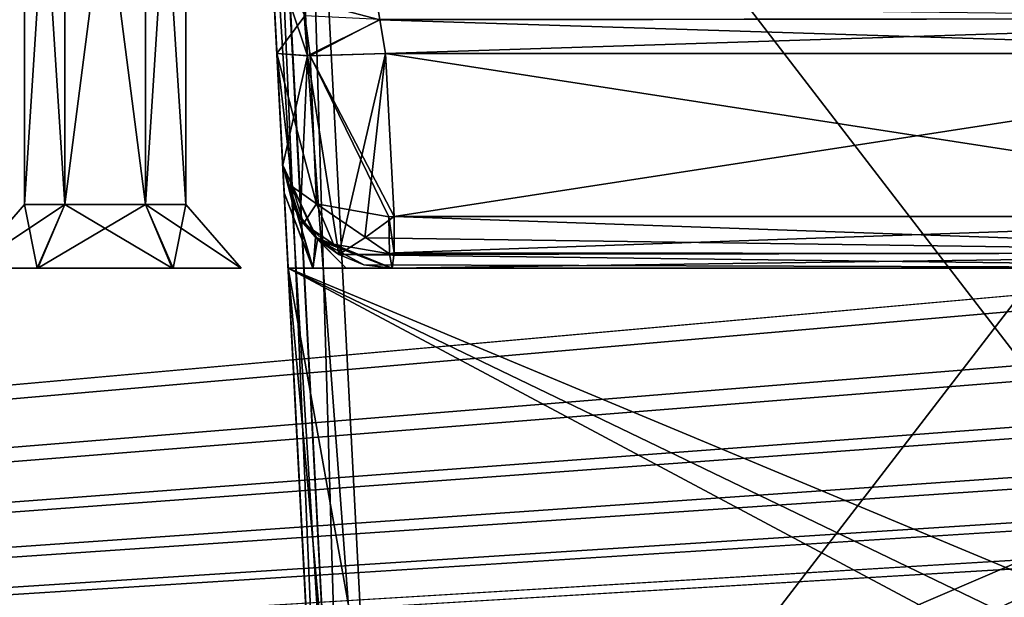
# Model space of a CAD drawing. Header units: inches. Extents: x -9.1 to 9.1, y -1.6 to 4.3.
# Tile 274 of 656: x -4.047 to -3.505, y -1.286 to -0.968. Entities that reach past the tile are written whole.
import ezdxf

# ---------------------------------------------------------------- set-up
doc = ezdxf.new("R2010")
doc.units = ezdxf.units.IN
doc.header["$LTSCALE"] = 81.481481
doc.header["$MEASUREMENT"] = 0
for name, color, linetype in [('124', 7, 'CONTINUOUS'), ('13293', 7, 'CONTINUOUS'), ('13294', 7, 'CONTINUOUS'), ('13295', 7, 'CONTINUOUS'), ('13296', 7, 'CONTINUOUS'), ('13297', 7, 'CONTINUOUS'), ('13398', 7, 'CONTINUOUS'), ('13399', 7, 'CONTINUOUS'), ('13400', 7, 'CONTINUOUS'), ('13401', 7, 'CONTINUOUS'), ('13402', 7, 'CONTINUOUS'), ('169', 7, 'CONTINUOUS'), ('175', 7, 'CONTINUOUS'), ('2636', 7, 'CONTINUOUS'), ('2637', 7, 'CONTINUOUS'), ('2638', 7, 'CONTINUOUS'), ('2639', 7, 'CONTINUOUS'), ('2640', 7, 'CONTINUOUS'), ('2659', 7, 'CONTINUOUS'), ('395', 7, 'CONTINUOUS'), ('400', 7, 'CONTINUOUS'), ('411', 7, 'CONTINUOUS'), ('412', 7, 'CONTINUOUS'), ('415', 7, 'CONTINUOUS'), ('416', 7, 'CONTINUOUS'), ('417', 7, 'CONTINUOUS'), ('418', 7, 'CONTINUOUS'), ('419', 7, 'CONTINUOUS'), ('420', 7, 'CONTINUOUS'), ('421', 7, 'CONTINUOUS'), ('5442', 7, 'CONTINUOUS'), ('5547', 7, 'CONTINUOUS'), ('5548', 7, 'CONTINUOUS'), ('5619', 7, 'CONTINUOUS'), ('5913', 7, 'CONTINUOUS'), ('5916', 7, 'CONTINUOUS'), ('78', 7, 'CONTINUOUS'), ('91', 7, 'CONTINUOUS')]:
    doc.layers.add(name, color=color, linetype=linetype)

msp = doc.modelspace()

# ---------------------------------------------------------------- linework, layer by layer
at = {"layer": '124', "linetype": 'Continuous'}
for points in [[(-3.89919, -1.105, 4.05518), (-3.88202, -1.43262, 4.05518), (-3.86647, -1.46623, 4.05518), (-3.89919, -1.105, 4.05518)], [(-3.12031, -1.105, 4.05518), (-3.89919, -1.105, 4.05518), (-3.13698, -1.42314, 4.05518), (-3.12031, -1.105, 4.05518)], [(-3.13698, -1.42314, 4.05518), (-3.89919, -1.105, 4.05518), (-3.1556, -1.46352, 4.05518), (-3.13698, -1.42314, 4.05518)], [(-3.1556, -1.46352, 4.05518), (-3.89919, -1.105, 4.05518), (-3.1969, -1.48, 4.05518), (-3.1556, -1.46352, 4.05518)], [(-3.1969, -1.48, 4.05518), (-3.89919, -1.105, 4.05518), (-3.83209, -1.48, 4.05518), (-3.1969, -1.48, 4.05518)], [(-3.83209, -1.48, 4.05518), (-3.89919, -1.105, 4.05518), (-3.86647, -1.46623, 4.05518), (-3.83209, -1.48, 4.05518)]]:
    msp.add_3dface(points, dxfattribs=at)
at = {"layer": '13293', "linetype": 'Continuous'}
for points in [[(-4.0445, -1.06991, -1.799), (-4.075, -1.105, -1.799), (-4.03752, -1.105, -1.7341), (-4.0445, -1.06991, -1.799)], [(-4.02225, -1.06991, -1.76046), (-4.0445, -1.06991, -1.799), (-4.03752, -1.105, -1.7341), (-4.02225, -1.06991, -1.76046)], [(-3.96299, -1.105, -1.7338), (-4.02225, -1.06991, -1.76046), (-4.03752, -1.105, -1.7341), (-3.96299, -1.105, -1.7338)], [(-3.97775, -1.06991, -1.76046), (-4.02225, -1.06991, -1.76046), (-3.96299, -1.105, -1.7338), (-3.97775, -1.06991, -1.76046)], [(-3.9555, -1.06991, -1.799), (-3.97775, -1.06991, -1.76046), (-3.925, -1.105, -1.799), (-3.9555, -1.06991, -1.799)], [(-3.925, -1.105, -1.799), (-3.97775, -1.06991, -1.76046), (-3.96299, -1.105, -1.7338), (-3.925, -1.105, -1.799)]]:
    msp.add_3dface(points, dxfattribs=at)
at = {"layer": '13294', "linetype": 'Continuous'}
for points in [[(-4.075, -1.105, -1.799), (-3.925, -1.105, -1.799), (-3.96299, -1.105, -1.7338), (-4.075, -1.105, -1.799)], [(-3.925, -1.105, -1.799), (-4.075, -1.105, -1.799), (-4.03701, -1.105, -1.8642), (-3.925, -1.105, -1.799)], [(-4.075, -1.105, -1.799), (-3.96299, -1.105, -1.7338), (-4.03752, -1.105, -1.7341), (-4.075, -1.105, -1.799)], [(-3.96248, -1.105, -1.8639), (-3.925, -1.105, -1.799), (-4.03701, -1.105, -1.8642), (-3.96248, -1.105, -1.8639)]]:
    msp.add_3dface(points, dxfattribs=at)
at = {"layer": '13295', "linetype": 'Continuous'}
for points in [[(-4.075, -1.105, -1.799), (-4.0445, -1.06991, -1.799), (-4.02225, -1.06991, -1.83754), (-4.075, -1.105, -1.799)], [(-4.03701, -1.105, -1.8642), (-4.075, -1.105, -1.799), (-4.02225, -1.06991, -1.83754), (-4.03701, -1.105, -1.8642)], [(-3.96248, -1.105, -1.8639), (-4.03701, -1.105, -1.8642), (-3.97775, -1.06991, -1.83754), (-3.96248, -1.105, -1.8639)], [(-3.97775, -1.06991, -1.83754), (-4.03701, -1.105, -1.8642), (-4.02225, -1.06991, -1.83754), (-3.97775, -1.06991, -1.83754)], [(-3.9555, -1.06991, -1.799), (-3.96248, -1.105, -1.8639), (-3.97775, -1.06991, -1.83754), (-3.9555, -1.06991, -1.799)], [(-3.9555, -1.06991, -1.799), (-3.925, -1.105, -1.799), (-3.96248, -1.105, -1.8639), (-3.9555, -1.06991, -1.799)]]:
    msp.add_3dface(points, dxfattribs=at)
at = {"layer": '13296', "linetype": 'Continuous'}
for points in [[(-4.02225, -1.06991, -1.83754), (-4.0445, -1.06991, -1.799), (-4.02225, -0.725, -1.83754), (-4.02225, -1.06991, -1.83754)], [(-4.02225, -0.725, -1.83754), (-4.0445, -1.06991, -1.799), (-4.0445, -0.725, -1.799), (-4.02225, -0.725, -1.83754)], [(-3.97775, -1.06991, -1.83754), (-4.02225, -1.06991, -1.83754), (-3.97775, -0.725, -1.83754), (-3.97775, -1.06991, -1.83754)], [(-3.97775, -0.725, -1.83754), (-4.02225, -1.06991, -1.83754), (-4.02225, -0.725, -1.83754), (-3.97775, -0.725, -1.83754)], [(-3.9555, -1.06991, -1.799), (-3.97775, -1.06991, -1.83754), (-3.9555, -0.725, -1.799), (-3.9555, -1.06991, -1.799)], [(-3.9555, -0.725, -1.799), (-3.97775, -1.06991, -1.83754), (-3.97775, -0.725, -1.83754), (-3.9555, -0.725, -1.799)]]:
    msp.add_3dface(points, dxfattribs=at)
at = {"layer": '13297', "linetype": 'Continuous'}
for points in [[(-4.0445, -1.06991, -1.799), (-4.02225, -1.06991, -1.76046), (-4.0445, -0.725, -1.799), (-4.0445, -1.06991, -1.799)], [(-4.0445, -0.725, -1.799), (-4.02225, -1.06991, -1.76046), (-4.02225, -0.725, -1.76046), (-4.0445, -0.725, -1.799)], [(-4.02225, -1.06991, -1.76046), (-3.97775, -1.06991, -1.76046), (-4.02225, -0.725, -1.76046), (-4.02225, -1.06991, -1.76046)], [(-4.02225, -0.725, -1.76046), (-3.97775, -1.06991, -1.76046), (-3.97775, -0.725, -1.76046), (-4.02225, -0.725, -1.76046)], [(-3.97775, -1.06991, -1.76046), (-3.9555, -1.06991, -1.799), (-3.97775, -0.725, -1.76046), (-3.97775, -1.06991, -1.76046)], [(-3.9555, -1.06991, -1.799), (-3.9555, -0.725, -1.799), (-3.97775, -0.725, -1.76046), (-3.9555, -1.06991, -1.799)]]:
    msp.add_3dface(points, dxfattribs=at)
at = {"layer": '13398', "linetype": 'Continuous'}
for points in [[(-4.0445, -1.06991, 1.799), (-4.075, -1.105, 1.799), (-4.03752, -1.105, 1.8639), (-4.0445, -1.06991, 1.799)], [(-4.02225, -1.06991, 1.83754), (-4.0445, -1.06991, 1.799), (-4.03752, -1.105, 1.8639), (-4.02225, -1.06991, 1.83754)], [(-3.96299, -1.105, 1.8642), (-4.02225, -1.06991, 1.83754), (-4.03752, -1.105, 1.8639), (-3.96299, -1.105, 1.8642)], [(-3.97775, -1.06991, 1.83754), (-4.02225, -1.06991, 1.83754), (-3.96299, -1.105, 1.8642), (-3.97775, -1.06991, 1.83754)], [(-3.9555, -1.06991, 1.799), (-3.97775, -1.06991, 1.83754), (-3.925, -1.105, 1.799), (-3.9555, -1.06991, 1.799)], [(-3.925, -1.105, 1.799), (-3.97775, -1.06991, 1.83754), (-3.96299, -1.105, 1.8642), (-3.925, -1.105, 1.799)]]:
    msp.add_3dface(points, dxfattribs=at)
at = {"layer": '13399', "linetype": 'Continuous'}
for points in [[(-4.075, -1.105, 1.799), (-3.925, -1.105, 1.799), (-3.96299, -1.105, 1.8642), (-4.075, -1.105, 1.799)], [(-3.925, -1.105, 1.799), (-4.075, -1.105, 1.799), (-4.03701, -1.105, 1.7338), (-3.925, -1.105, 1.799)], [(-4.075, -1.105, 1.799), (-3.96299, -1.105, 1.8642), (-4.03752, -1.105, 1.8639), (-4.075, -1.105, 1.799)], [(-3.96248, -1.105, 1.7341), (-3.925, -1.105, 1.799), (-4.03701, -1.105, 1.7338), (-3.96248, -1.105, 1.7341)]]:
    msp.add_3dface(points, dxfattribs=at)
at = {"layer": '13400', "linetype": 'Continuous'}
for points in [[(-4.075, -1.105, 1.799), (-4.0445, -1.06991, 1.799), (-4.02225, -1.06991, 1.76046), (-4.075, -1.105, 1.799)], [(-4.03701, -1.105, 1.7338), (-4.075, -1.105, 1.799), (-4.02225, -1.06991, 1.76046), (-4.03701, -1.105, 1.7338)], [(-3.96248, -1.105, 1.7341), (-4.03701, -1.105, 1.7338), (-3.97775, -1.06991, 1.76046), (-3.96248, -1.105, 1.7341)], [(-3.97775, -1.06991, 1.76046), (-4.03701, -1.105, 1.7338), (-4.02225, -1.06991, 1.76046), (-3.97775, -1.06991, 1.76046)], [(-3.9555, -1.06991, 1.799), (-3.96248, -1.105, 1.7341), (-3.97775, -1.06991, 1.76046), (-3.9555, -1.06991, 1.799)], [(-3.9555, -1.06991, 1.799), (-3.925, -1.105, 1.799), (-3.96248, -1.105, 1.7341), (-3.9555, -1.06991, 1.799)]]:
    msp.add_3dface(points, dxfattribs=at)
at = {"layer": '13401', "linetype": 'Continuous'}
for points in [[(-4.02225, -1.06991, 1.76046), (-4.0445, -1.06991, 1.799), (-4.02225, -0.725, 1.76046), (-4.02225, -1.06991, 1.76046)], [(-4.02225, -0.725, 1.76046), (-4.0445, -1.06991, 1.799), (-4.0445, -0.725, 1.799), (-4.02225, -0.725, 1.76046)], [(-3.97775, -1.06991, 1.76046), (-4.02225, -1.06991, 1.76046), (-3.97775, -0.725, 1.76046), (-3.97775, -1.06991, 1.76046)], [(-3.97775, -0.725, 1.76046), (-4.02225, -1.06991, 1.76046), (-4.02225, -0.725, 1.76046), (-3.97775, -0.725, 1.76046)], [(-3.9555, -1.06991, 1.799), (-3.97775, -1.06991, 1.76046), (-3.9555, -0.725, 1.799), (-3.9555, -1.06991, 1.799)], [(-3.9555, -0.725, 1.799), (-3.97775, -1.06991, 1.76046), (-3.97775, -0.725, 1.76046), (-3.9555, -0.725, 1.799)]]:
    msp.add_3dface(points, dxfattribs=at)
at = {"layer": '13402', "linetype": 'Continuous'}
for points in [[(-4.0445, -1.06991, 1.799), (-4.02225, -1.06991, 1.83754), (-4.0445, -0.725, 1.799), (-4.0445, -1.06991, 1.799)], [(-4.0445, -0.725, 1.799), (-4.02225, -1.06991, 1.83754), (-4.02225, -0.725, 1.83754), (-4.0445, -0.725, 1.799)], [(-4.02225, -1.06991, 1.83754), (-3.97775, -1.06991, 1.83754), (-4.02225, -0.725, 1.83754), (-4.02225, -1.06991, 1.83754)], [(-4.02225, -0.725, 1.83754), (-3.97775, -1.06991, 1.83754), (-3.97775, -0.725, 1.83754), (-4.02225, -0.725, 1.83754)], [(-3.97775, -1.06991, 1.83754), (-3.9555, -1.06991, 1.799), (-3.97775, -0.725, 1.83754), (-3.97775, -1.06991, 1.83754)], [(-3.9555, -1.06991, 1.799), (-3.9555, -0.725, 1.799), (-3.97775, -0.725, 1.83754), (-3.9555, -1.06991, 1.799)]]:
    msp.add_3dface(points, dxfattribs=at)
at = {"layer": '169', "linetype": 'Continuous'}
for points in [[(-3.89919, -1.105, 3.7469), (-3.89919, -1.105, 4.05518), (-3.12031, -1.105, 4.05518), (-3.89919, -1.105, 3.7469)], [(-3.89919, -1.105, 3.7469), (-3.12031, -1.105, 4.05518), (-3.88543, -1.105, 3.6997), (-3.89919, -1.105, 3.7469)], [(-3.88543, -1.105, 3.6997), (-3.12031, -1.105, 4.05518), (-3.86716, -1.105, 3.67513), (-3.88543, -1.105, 3.6997)], [(-3.86716, -1.105, 3.67513), (-3.12031, -1.105, 4.05518), (-3.84226, -1.105, 3.65059), (-3.86716, -1.105, 3.67513)], [(-3.84226, -1.105, 3.65059), (-3.12031, -1.105, 4.05518), (-3.84181, -1.105, 3.50599), (-3.84226, -1.105, 3.65059)], [(-3.84181, -1.105, 3.50599), (-3.12031, -1.105, 4.05518), (-3.26648, -1.105, 3.65059), (-3.84181, -1.105, 3.50599)], [(-3.26502, -1.105, 3.50597), (-3.84181, -1.105, 3.50599), (-3.27037, -1.105, 3.57837), (-3.26502, -1.105, 3.50597)], [(-3.27037, -1.105, 3.57837), (-3.84181, -1.105, 3.50599), (-3.26648, -1.105, 3.65059), (-3.27037, -1.105, 3.57837)]]:
    msp.add_3dface(points, dxfattribs=at)
at = {"layer": '175', "linetype": 'Continuous'}
for points in [[(-3.89919, -1.105, -4.04245), (-3.89919, -1.105, -3.7469), (-3.88555, -1.105, -3.69992), (-3.89919, -1.105, -4.04245)], [(-3.12031, -1.105, -4.04245), (-3.89919, -1.105, -4.04245), (-3.12031, -1.105, -3.80209), (-3.12031, -1.105, -4.04245)], [(-3.12031, -1.105, -3.80209), (-3.89919, -1.105, -4.04245), (-3.12497, -1.105, -3.78104), (-3.12031, -1.105, -3.80209)], [(-3.13807, -1.105, -3.7639), (-3.89919, -1.105, -4.04245), (-3.16139, -1.105, -3.74099), (-3.13807, -1.105, -3.7639)], [(-3.89919, -1.105, -4.04245), (-3.13807, -1.105, -3.7639), (-3.12497, -1.105, -3.78104), (-3.89919, -1.105, -4.04245)], [(-3.89919, -1.105, -4.04245), (-3.18096, -1.105, -3.7148), (-3.16139, -1.105, -3.74099), (-3.89919, -1.105, -4.04245)], [(-3.18096, -1.105, -3.7148), (-3.89919, -1.105, -4.04245), (-3.21632, -1.105, -3.68066), (-3.18096, -1.105, -3.7148)], [(-3.21632, -1.105, -3.68066), (-3.89919, -1.105, -4.04245), (-3.2273, -1.105, -3.67366), (-3.21632, -1.105, -3.68066)], [(-3.2273, -1.105, -3.67366), (-3.89919, -1.105, -4.04245), (-3.26648, -1.105, -3.65059), (-3.2273, -1.105, -3.67366)], [(-3.26648, -1.105, -3.65059), (-3.89919, -1.105, -4.04245), (-3.27037, -1.105, -3.57837), (-3.26648, -1.105, -3.65059)], [(-3.27037, -1.105, -3.57837), (-3.89919, -1.105, -4.04245), (-3.84226, -1.105, -3.65059), (-3.27037, -1.105, -3.57837)], [(-3.84226, -1.105, -3.65059), (-3.89919, -1.105, -4.04245), (-3.8672, -1.105, -3.67518), (-3.84226, -1.105, -3.65059)], [(-3.8672, -1.105, -3.67518), (-3.89919, -1.105, -4.04245), (-3.88555, -1.105, -3.69992), (-3.8672, -1.105, -3.67518)], [(-3.2651, -1.105, -3.50597), (-3.27037, -1.105, -3.57837), (-3.84226, -1.105, -3.65059), (-3.2651, -1.105, -3.50597)], [(-3.84226, -1.105, -3.50597), (-3.2651, -1.105, -3.50597), (-3.84226, -1.105, -3.65059), (-3.84226, -1.105, -3.50597)]]:
    msp.add_3dface(points, dxfattribs=at)
at = {"layer": '2636', "linetype": 'Continuous'}
for points in [[(-3.89919, -1.105, -4.04245), (-3.9385, -0.355, -2.83706), (-3.90137, -1.06344, -3.70647), (-3.89919, -1.105, -4.04245)], [(-3.9385, -0.355, -2.83706), (-3.89919, -1.105, -4.04245), (-3.92366, -0.63817, -4.4453), (-3.9385, -0.355, -2.83706)], [(-3.90137, -1.06344, -3.70647), (-3.9385, -0.355, -2.83706), (-3.90217, -1.04814, -3.65059), (-3.90137, -1.06344, -3.70647)], [(-3.90217, -1.04814, -3.65059), (-3.9385, -0.355, -2.83706), (-3.90847, -0.92798, -3.5045), (-3.90217, -1.04814, -3.65059)], [(-3.92366, -0.63817, -4.4453), (-3.89919, -1.105, -4.04245), (-3.87464, -1.57343, -4.39629), (-3.92366, -0.63817, -4.4453)], [(-3.9054, -0.98664, -3.53121), (-3.90217, -1.04814, -3.65059), (-3.90847, -0.92798, -3.5045), (-3.9054, -0.98664, -3.53121)], [(-3.90217, -1.04814, -3.53444), (-3.90217, -1.04814, -3.65059), (-3.9054, -0.98664, -3.53121), (-3.90217, -1.04814, -3.53444)], [(-3.89919, -1.105, -3.7469), (-3.89919, -1.105, -4.04245), (-3.90137, -1.06344, -3.70647), (-3.89919, -1.105, -3.7469)], [(-3.87464, -1.57343, -4.39629), (-3.89919, -1.105, -4.04245), (-3.87805, -1.50843, -4.19638), (-3.87464, -1.57343, -4.39629)], [(-3.87805, -1.50843, -4.19638), (-3.89919, -1.105, -4.04245), (-3.88087, -1.45457, -4.17154), (-3.87805, -1.50843, -4.19638)], [(-3.88087, -1.45457, -4.17154), (-3.89919, -1.105, -4.04245), (-3.88202, -1.43262, -4.11649), (-3.88087, -1.45457, -4.17154)], [(-3.88202, -1.43262, -4.11649), (-3.89919, -1.105, -4.04245), (-3.88202, -1.43262, -4.04245), (-3.88202, -1.43262, -4.11649)]]:
    msp.add_3dface(points, dxfattribs=at)
at = {"layer": '2637', "linetype": 'Continuous'}
for points in [[(-3.90137, -1.06344, -3.70647), (-3.90217, -1.04814, -3.65059), (-3.88555, -1.105, -3.69992), (-3.90137, -1.06344, -3.70647)], [(-3.88555, -1.105, -3.69992), (-3.90217, -1.04814, -3.65059), (-3.88292, -1.08912, -3.65059), (-3.88555, -1.105, -3.69992)], [(-3.89919, -1.105, -3.7469), (-3.90137, -1.06344, -3.70647), (-3.88555, -1.105, -3.69992), (-3.89919, -1.105, -3.7469)], [(-3.8672, -1.105, -3.67518), (-3.88555, -1.105, -3.69992), (-3.88292, -1.08912, -3.65059), (-3.8672, -1.105, -3.67518)], [(-3.84226, -1.105, -3.65059), (-3.8672, -1.105, -3.67518), (-3.88292, -1.08912, -3.65059), (-3.84226, -1.105, -3.65059)]]:
    msp.add_3dface(points, dxfattribs=at)
at = {"layer": '2638', "linetype": 'Continuous'}
for points in [[(-3.90217, -1.04814, -3.65059), (-3.90217, -1.04814, -3.53444), (-3.89252, -1.07775, -3.50587), (-3.90217, -1.04814, -3.65059)], [(-3.90217, -1.04814, -3.65059), (-3.89252, -1.07775, -3.50587), (-3.88292, -1.08912, -3.65059), (-3.90217, -1.04814, -3.65059)], [(-3.89252, -1.07775, -3.50587), (-3.8713, -1.0975, -3.48613), (-3.88292, -1.08912, -3.65059), (-3.89252, -1.07775, -3.50587)], [(-3.84226, -1.105, -3.50597), (-3.84226, -1.105, -3.65059), (-3.88292, -1.08912, -3.65059), (-3.84226, -1.105, -3.50597)], [(-3.85743, -1.10305, -3.49532), (-3.84226, -1.105, -3.50597), (-3.88292, -1.08912, -3.65059), (-3.85743, -1.10305, -3.49532)], [(-3.8713, -1.0975, -3.48613), (-3.85743, -1.10305, -3.49532), (-3.88292, -1.08912, -3.65059), (-3.8713, -1.0975, -3.48613)]]:
    msp.add_3dface(points, dxfattribs=at)
at = {"layer": '2639', "linetype": 'Continuous'}
for points in [[(-3.84077, -1.07657, -3.47601), (-3.2651, -1.09647, -3.48502), (-3.85699, -1.0882, -3.47903), (-3.84077, -1.07657, -3.47601)], [(-3.2651, -1.07657, -3.47601), (-3.2651, -1.09647, -3.48502), (-3.84077, -1.07657, -3.47601), (-3.2651, -1.07657, -3.47601)], [(-3.85699, -1.0882, -3.47903), (-3.2651, -1.09647, -3.48502), (-3.8713, -1.0975, -3.48613), (-3.85699, -1.0882, -3.47903)], [(-3.2651, -1.09647, -3.48502), (-3.2651, -1.105, -3.50597), (-3.8713, -1.0975, -3.48613), (-3.2651, -1.09647, -3.48502)], [(-3.8713, -1.0975, -3.48613), (-3.2651, -1.105, -3.50597), (-3.85743, -1.10305, -3.49532), (-3.8713, -1.0975, -3.48613)], [(-3.2651, -1.105, -3.50597), (-3.84226, -1.105, -3.50597), (-3.85743, -1.10305, -3.49532), (-3.2651, -1.105, -3.50597)]]:
    msp.add_3dface(points, dxfattribs=at)
at = {"layer": '2640', "linetype": 'Continuous'}
for points in [[(-3.84548, -0.98664, -3.4713), (-3.25904, -0.98664, -3.4713), (-3.84077, -1.07657, -3.47601), (-3.84548, -0.98664, -3.4713)], [(-3.25904, -0.98664, -3.4713), (-3.2651, -1.07657, -3.47601), (-3.84077, -1.07657, -3.47601), (-3.25904, -0.98664, -3.4713)]]:
    msp.add_3dface(points, dxfattribs=at)
at = {"layer": '2659', "linetype": 'Continuous'}
for points in [[(-3.92366, -0.63817, -4.4453), (-3.87464, -1.57343, -4.39629), (-3.86593, -1.57279, -4.41749), (-3.92366, -0.63817, -4.4453)], [(-3.92366, -0.63817, -4.4453), (-3.86593, -1.57279, -4.41749), (-3.91484, -0.63882, -4.46648), (-3.92366, -0.63817, -4.4453)], [(-3.91484, -0.63882, -4.46648), (-3.84469, -1.57343, -4.42625), (-3.8937, -0.63817, -4.47526), (-3.91484, -0.63882, -4.46648)], [(-3.86593, -1.57279, -4.41749), (-3.84469, -1.57343, -4.42625), (-3.91484, -0.63882, -4.46648), (-3.86593, -1.57279, -4.41749)]]:
    msp.add_3dface(points, dxfattribs=at)
at = {"layer": '395', "linetype": 'Continuous'}
for points in [[(-8.57837, -1.57343, 4.62775), (8.57837, -1.57343, 4.62775), (-8.52935, -0.63817, 4.57874), (-8.57837, -1.57343, 4.62775)], [(-8.52935, -0.63817, 4.57874), (8.57837, -1.57343, 4.62775), (-7.12257, -0.63817, 4.57874), (-8.52935, -0.63817, 4.57874)], [(-7.12257, -0.63817, 4.57874), (8.57837, -1.57343, 4.62775), (-6.87743, -0.63817, 4.57874), (-7.12257, -0.63817, 4.57874)], [(-6.87743, -0.63817, 4.57874), (8.57837, -1.57343, 4.62775), (-6.10307, -0.63817, 4.57874), (-6.87743, -0.63817, 4.57874)], [(-6.10307, -0.63817, 4.57874), (8.57837, -1.57343, 4.62775), (-5.89693, -0.63817, 4.57874), (-6.10307, -0.63817, 4.57874)], [(-5.89693, -0.63817, 4.57874), (8.57837, -1.57343, 4.62775), (-5.12257, -0.63817, 4.57874), (-5.89693, -0.63817, 4.57874)], [(-5.12257, -0.63817, 4.57874), (8.57837, -1.57343, 4.62775), (-4.87743, -0.63817, 4.57874), (-5.12257, -0.63817, 4.57874)], [(-4.87743, -0.63817, 4.57874), (8.57837, -1.57343, 4.62775), (-4.10307, -0.63817, 4.57874), (-4.87743, -0.63817, 4.57874)], [(8.57837, -1.57343, 4.62775), (-3.89693, -0.63817, 4.57874), (-4.10307, -0.63817, 4.57874), (8.57837, -1.57343, 4.62775)], [(-3.89693, -0.63817, 4.57874), (8.57837, -1.57343, 4.62775), (-3.12257, -0.63817, 4.57874), (-3.89693, -0.63817, 4.57874)]]:
    msp.add_3dface(points, dxfattribs=at)
at = {"layer": '400', "linetype": 'Continuous'}
for points in [[(-3.88202, -1.43262, 4.11649), (-3.88202, -1.43262, 4.05518), (-3.9385, -0.355, 4.51804), (-3.88202, -1.43262, 4.11649)], [(-3.9385, -0.355, 4.51804), (-3.88202, -1.43262, 4.05518), (-3.89919, -1.105, 4.05518), (-3.9385, -0.355, 4.51804)], [(-3.88087, -1.45456, 4.17153), (-3.88202, -1.43262, 4.11649), (-3.9385, -0.355, 4.51804), (-3.88087, -1.45456, 4.17153)], [(-3.87805, -1.50843, 4.19638), (-3.88087, -1.45456, 4.17153), (-3.9385, -0.355, 4.51804), (-3.87805, -1.50843, 4.19638)], [(-3.87464, -1.57343, 4.19979), (-3.87805, -1.50843, 4.19638), (-3.9385, -0.355, 4.51804), (-3.87464, -1.57343, 4.19979)], [(-3.92366, -0.63817, 4.4453), (-3.87464, -1.57343, 4.19979), (-3.9385, -0.355, 4.51804), (-3.92366, -0.63817, 4.4453)], [(-3.90848, -0.9279, 3.50442), (-3.9385, -0.355, 4.51804), (-3.9054, -0.98664, 3.53121), (-3.90848, -0.9279, 3.50442)], [(-3.9054, -0.98664, 3.53121), (-3.9385, -0.355, 4.51804), (-3.90217, -1.04814, 3.53444), (-3.9054, -0.98664, 3.53121)], [(-3.90217, -1.04814, 3.53444), (-3.9385, -0.355, 4.51804), (-3.90217, -1.04814, 3.65059), (-3.90217, -1.04814, 3.53444)], [(-3.90217, -1.04814, 3.65059), (-3.9385, -0.355, 4.51804), (-3.90137, -1.06343, 3.70646), (-3.90217, -1.04814, 3.65059)], [(-3.90137, -1.06343, 3.70646), (-3.9385, -0.355, 4.51804), (-3.89919, -1.105, 3.7469), (-3.90137, -1.06343, 3.70646)], [(-3.89919, -1.105, 3.7469), (-3.9385, -0.355, 4.51804), (-3.89919, -1.105, 4.05518), (-3.89919, -1.105, 3.7469)], [(-3.87464, -1.57343, 4.39629), (-3.87464, -1.57343, 4.19979), (-3.92366, -0.63817, 4.4453), (-3.87464, -1.57343, 4.39629)]]:
    msp.add_3dface(points, dxfattribs=at)
at = {"layer": '411', "linetype": 'Continuous'}
for points in [[(-3.84077, -1.07657, 3.47601), (-3.84077, -1.09648, 3.48502), (-3.2651, -1.07657, 3.47601), (-3.84077, -1.07657, 3.47601)], [(-3.84077, -1.09648, 3.48502), (-3.2651, -1.09705, 3.48563), (-3.2651, -1.07657, 3.47601), (-3.84077, -1.09648, 3.48502)], [(-3.84077, -1.09648, 3.48502), (-3.84181, -1.105, 3.50599), (-3.2651, -1.09705, 3.48563), (-3.84077, -1.09648, 3.48502)], [(-3.84181, -1.105, 3.50599), (-3.26502, -1.105, 3.50597), (-3.2651, -1.09705, 3.48563), (-3.84181, -1.105, 3.50599)]]:
    msp.add_3dface(points, dxfattribs=at)
at = {"layer": '412', "linetype": 'Continuous'}
for points in [[(-3.84548, -0.98664, 3.4713), (-3.84077, -1.07657, 3.47601), (-3.2651, -1.07657, 3.47601), (-3.84548, -0.98664, 3.4713)], [(-3.25904, -0.98664, 3.4713), (-3.84548, -0.98664, 3.4713), (-3.2651, -1.07657, 3.47601), (-3.25904, -0.98664, 3.4713)]]:
    msp.add_3dface(points, dxfattribs=at)
at = {"layer": '415', "linetype": 'Continuous'}
for points in [[(-3.84856, -0.96793, 3.46275), (-3.84548, -0.98664, 3.4713), (-3.24623, -0.96738, 3.46215), (-3.84856, -0.96793, 3.46275)], [(-3.24623, -0.96738, 3.46215), (-3.84548, -0.98664, 3.4713), (-3.25904, -0.98664, 3.4713), (-3.24623, -0.96738, 3.46215)]]:
    msp.add_3dface(points, dxfattribs=at)
at = {"layer": '416', "linetype": 'Continuous'}
for points in [[(-3.90848, -0.9279, 3.50442), (-3.9054, -0.98664, 3.53121), (-3.88998, -0.96584, 3.48308), (-3.90848, -0.9279, 3.50442)], [(-3.9054, -0.98664, 3.53121), (-3.8871, -0.98794, 3.48823), (-3.88998, -0.96584, 3.48308), (-3.9054, -0.98664, 3.53121)], [(-3.88998, -0.96584, 3.48308), (-3.8871, -0.98794, 3.48823), (-3.84856, -0.96793, 3.46275), (-3.88998, -0.96584, 3.48308)], [(-3.8871, -0.98794, 3.48823), (-3.84548, -0.98664, 3.4713), (-3.84856, -0.96793, 3.46275), (-3.8871, -0.98794, 3.48823)]]:
    msp.add_3dface(points, dxfattribs=at)
at = {"layer": '417', "linetype": 'Continuous'}
for points in [[(-3.9054, -0.98664, 3.53121), (-3.90217, -1.04814, 3.53444), (-3.89678, -1.06019, 3.51164), (-3.9054, -0.98664, 3.53121)], [(-3.9054, -0.98664, 3.53121), (-3.89678, -1.06019, 3.51164), (-3.88359, -1.06945, 3.49325), (-3.9054, -0.98664, 3.53121)], [(-3.9054, -0.98664, 3.53121), (-3.88359, -1.06945, 3.49325), (-3.8871, -0.98794, 3.48823), (-3.9054, -0.98664, 3.53121)], [(-3.8871, -0.98794, 3.48823), (-3.84077, -1.07657, 3.47601), (-3.84548, -0.98664, 3.4713), (-3.8871, -0.98794, 3.48823)], [(-3.88359, -1.06945, 3.49325), (-3.84374, -1.07665, 3.47609), (-3.8871, -0.98794, 3.48823), (-3.88359, -1.06945, 3.49325)], [(-3.84374, -1.07665, 3.47609), (-3.84077, -1.07657, 3.47601), (-3.8871, -0.98794, 3.48823), (-3.84374, -1.07665, 3.47609)]]:
    msp.add_3dface(points, dxfattribs=at)
at = {"layer": '418', "linetype": 'Continuous'}
for points in [[(-3.84077, -1.07657, 3.47601), (-3.84374, -1.07665, 3.47609), (-3.84077, -1.09648, 3.48502), (-3.84077, -1.07657, 3.47601)], [(-3.84374, -1.07665, 3.47609), (-3.84334, -1.09708, 3.48572), (-3.84077, -1.09648, 3.48502), (-3.84374, -1.07665, 3.47609)], [(-3.84334, -1.09708, 3.48572), (-3.84181, -1.105, 3.50599), (-3.84077, -1.09648, 3.48502), (-3.84334, -1.09708, 3.48572)]]:
    msp.add_3dface(points, dxfattribs=at)
at = {"layer": '419', "linetype": 'Continuous'}
for points in [[(-3.90217, -1.04814, 3.53444), (-3.89614, -1.0714, 3.52327), (-3.89678, -1.06019, 3.51164), (-3.90217, -1.04814, 3.53444)], [(-3.89614, -1.0714, 3.52327), (-3.89076, -1.08031, 3.51893), (-3.89678, -1.06019, 3.51164), (-3.89614, -1.0714, 3.52327)], [(-3.89678, -1.06019, 3.51164), (-3.89076, -1.08031, 3.51893), (-3.88359, -1.06945, 3.49325), (-3.89678, -1.06019, 3.51164)], [(-3.89076, -1.08031, 3.51893), (-3.87412, -1.09175, 3.49688), (-3.88359, -1.06945, 3.49325), (-3.89076, -1.08031, 3.51893)], [(-3.87412, -1.09175, 3.49688), (-3.84334, -1.09708, 3.48572), (-3.88359, -1.06945, 3.49325), (-3.87412, -1.09175, 3.49688)], [(-3.84334, -1.09708, 3.48572), (-3.84374, -1.07665, 3.47609), (-3.88359, -1.06945, 3.49325), (-3.84334, -1.09708, 3.48572)], [(-3.89076, -1.08031, 3.51893), (-3.88242, -1.08957, 3.51431), (-3.87412, -1.09175, 3.49688), (-3.89076, -1.08031, 3.51893)], [(-3.88242, -1.08957, 3.51431), (-3.84181, -1.105, 3.50599), (-3.87412, -1.09175, 3.49688), (-3.88242, -1.08957, 3.51431)], [(-3.87412, -1.09175, 3.49688), (-3.84181, -1.105, 3.50599), (-3.84334, -1.09708, 3.48572), (-3.87412, -1.09175, 3.49688)]]:
    msp.add_3dface(points, dxfattribs=at)
at = {"layer": '420', "linetype": 'Continuous'}
for points in [[(-3.90217, -1.04814, 3.53444), (-3.90217, -1.04814, 3.65059), (-3.88417, -1.08793, 3.65059), (-3.90217, -1.04814, 3.53444)], [(-3.90217, -1.04814, 3.53444), (-3.88417, -1.08793, 3.65059), (-3.89614, -1.0714, 3.52327), (-3.90217, -1.04814, 3.53444)], [(-3.89614, -1.0714, 3.52327), (-3.88417, -1.08793, 3.65059), (-3.89076, -1.08031, 3.51893), (-3.89614, -1.0714, 3.52327)], [(-3.89076, -1.08031, 3.51893), (-3.88417, -1.08793, 3.65059), (-3.88242, -1.08957, 3.51431), (-3.89076, -1.08031, 3.51893)], [(-3.88417, -1.08793, 3.65059), (-3.84226, -1.105, 3.65059), (-3.88242, -1.08957, 3.51431), (-3.88417, -1.08793, 3.65059)], [(-3.84226, -1.105, 3.65059), (-3.84181, -1.105, 3.50599), (-3.88242, -1.08957, 3.51431), (-3.84226, -1.105, 3.65059)]]:
    msp.add_3dface(points, dxfattribs=at)
at = {"layer": '421', "linetype": 'Continuous'}
for points in [[(-3.90217, -1.04814, 3.65059), (-3.90137, -1.06343, 3.70646), (-3.88543, -1.105, 3.6997), (-3.90217, -1.04814, 3.65059)], [(-3.90217, -1.04814, 3.65059), (-3.88543, -1.105, 3.6997), (-3.88417, -1.08793, 3.65059), (-3.90217, -1.04814, 3.65059)], [(-3.90137, -1.06343, 3.70646), (-3.89919, -1.105, 3.7469), (-3.88543, -1.105, 3.6997), (-3.90137, -1.06343, 3.70646)], [(-3.88543, -1.105, 3.6997), (-3.86716, -1.105, 3.67513), (-3.88417, -1.08793, 3.65059), (-3.88543, -1.105, 3.6997)], [(-3.86716, -1.105, 3.67513), (-3.84226, -1.105, 3.65059), (-3.88417, -1.08793, 3.65059), (-3.86716, -1.105, 3.67513)]]:
    msp.add_3dface(points, dxfattribs=at)
at = {"layer": '5442', "linetype": 'Continuous'}
for points in [[(-3.84985, -0.96011, -3.44382), (-3.24622, -0.96737, -3.46215), (-3.84855, -0.96798, -3.4628), (-3.84985, -0.96011, -3.44382)], [(-3.24622, -0.96737, -3.46215), (-3.25904, -0.98664, -3.4713), (-3.84855, -0.96798, -3.4628), (-3.24622, -0.96737, -3.46215)], [(-3.84855, -0.96798, -3.4628), (-3.25904, -0.98664, -3.4713), (-3.84548, -0.98664, -3.4713), (-3.84855, -0.96798, -3.4628)]]:
    msp.add_3dface(points, dxfattribs=at)
at = {"layer": '5547', "linetype": 'Continuous'}
for points in [[(-3.9054, -0.98664, -3.53121), (-3.90847, -0.92798, -3.5045), (-3.88846, -0.98794, -3.48959), (-3.9054, -0.98664, -3.53121)], [(-3.88846, -0.98794, -3.48959), (-3.90847, -0.92798, -3.5045), (-3.89002, -0.95705, -3.47547), (-3.88846, -0.98794, -3.48959)], [(-3.84985, -0.96011, -3.44382), (-3.84855, -0.96798, -3.4628), (-3.89002, -0.95705, -3.47547), (-3.84985, -0.96011, -3.44382)], [(-3.84855, -0.96798, -3.4628), (-3.88846, -0.98794, -3.48959), (-3.89002, -0.95705, -3.47547), (-3.84855, -0.96798, -3.4628)], [(-3.84855, -0.96798, -3.4628), (-3.84548, -0.98664, -3.4713), (-3.88846, -0.98794, -3.48959), (-3.84855, -0.96798, -3.4628)]]:
    msp.add_3dface(points, dxfattribs=at)
at = {"layer": '5548', "linetype": 'Continuous'}
for points in [[(-3.90217, -1.04814, -3.53444), (-3.9054, -0.98664, -3.53121), (-3.88846, -0.98794, -3.48959), (-3.90217, -1.04814, -3.53444)], [(-3.84548, -0.98664, -3.4713), (-3.8713, -1.0975, -3.48613), (-3.88846, -0.98794, -3.48959), (-3.84548, -0.98664, -3.4713)], [(-3.84548, -0.98664, -3.4713), (-3.85699, -1.0882, -3.47903), (-3.8713, -1.0975, -3.48613), (-3.84548, -0.98664, -3.4713)], [(-3.84548, -0.98664, -3.4713), (-3.84077, -1.07657, -3.47601), (-3.85699, -1.0882, -3.47903), (-3.84548, -0.98664, -3.4713)], [(-3.89252, -1.07775, -3.50587), (-3.90217, -1.04814, -3.53444), (-3.88846, -0.98794, -3.48959), (-3.89252, -1.07775, -3.50587)], [(-3.8713, -1.0975, -3.48613), (-3.89252, -1.07775, -3.50587), (-3.88846, -0.98794, -3.48959), (-3.8713, -1.0975, -3.48613)]]:
    msp.add_3dface(points, dxfattribs=at)
at = {"layer": '5619', "linetype": 'Continuous'}
for points in [[(-3.8937, -0.63817, -4.47526), (-3.84469, -1.57343, -4.42625), (-3.1258, -0.63817, -4.47526), (-3.8937, -0.63817, -4.47526)], [(-3.1258, -0.63817, -4.47526), (-3.84469, -1.57343, -4.42625), (-3.17481, -1.57343, -4.42625), (-3.1258, -0.63817, -4.47526)]]:
    msp.add_3dface(points, dxfattribs=at)
at = {"layer": '5913', "linetype": 'Continuous'}
for points in [[(-3.87464, -1.57343, 4.39629), (-3.92366, -0.63817, 4.4453), (-3.91519, -0.63882, 4.46612), (-3.87464, -1.57343, 4.39629)], [(-3.91519, -0.63882, 4.46612), (-3.8937, -0.63817, 4.47526), (-3.86589, -1.57279, 4.41753), (-3.91519, -0.63882, 4.46612)], [(-3.87464, -1.57343, 4.39629), (-3.91519, -0.63882, 4.46612), (-3.86589, -1.57279, 4.41753), (-3.87464, -1.57343, 4.39629)], [(-3.86589, -1.57279, 4.41753), (-3.8937, -0.63817, 4.47526), (-3.84469, -1.57343, 4.42625), (-3.86589, -1.57279, 4.41753)]]:
    msp.add_3dface(points, dxfattribs=at)
at = {"layer": '5916', "linetype": 'Continuous'}
for points in [[(-3.8937, -0.63817, 4.47526), (-3.1258, -0.63817, 4.47526), (-3.17481, -1.57343, 4.42625), (-3.8937, -0.63817, 4.47526)], [(-3.84469, -1.57343, 4.42625), (-3.8937, -0.63817, 4.47526), (-3.17481, -1.57343, 4.42625), (-3.84469, -1.57343, 4.42625)]]:
    msp.add_3dface(points, dxfattribs=at)
at = {"layer": '78', "linetype": 'Continuous'}
for points in [[(-1.89693, -0.63817, -4.57874), (-8.57837, -1.57343, -4.62775), (-1.93754, -0.62103, -4.57784), (-1.89693, -0.63817, -4.57874)], [(-1.93754, -0.62103, -4.57784), (-8.57837, -1.57343, -4.62775), (-2.10307, -0.63817, -4.57874), (-1.93754, -0.62103, -4.57784)], [(-2.87743, -0.63817, -4.57874), (-8.57837, -1.57343, -4.62775), (-2.91804, -0.62103, -4.57784), (-2.87743, -0.63817, -4.57874)], [(-2.91804, -0.62103, -4.57784), (-8.57837, -1.57343, -4.62775), (-3.12257, -0.63817, -4.57874), (-2.91804, -0.62103, -4.57784)], [(-3.89693, -0.63817, -4.57874), (-8.57837, -1.57343, -4.62775), (-3.93699, -0.62156, -4.57787), (-3.89693, -0.63817, -4.57874)], [(-3.93699, -0.62156, -4.57787), (-8.57837, -1.57343, -4.62775), (-4.10307, -0.63817, -4.57874), (-3.93699, -0.62156, -4.57787)], [(8.57837, -1.57343, -4.62775), (-8.57837, -1.57343, -4.62775), (8.52935, -0.63817, -4.57874), (8.57837, -1.57343, -4.62775)], [(5.89693, -0.63817, -4.57874), (-8.57837, -1.57343, -4.62775), (5.12257, -0.63817, -4.57874), (5.89693, -0.63817, -4.57874)], [(-8.57837, -1.57343, -4.62775), (5.89693, -0.63817, -4.57874), (6.10307, -0.63817, -4.57874), (-8.57837, -1.57343, -4.62775)], [(5.12257, -0.63817, -4.57874), (-8.57837, -1.57343, -4.62775), (4.87743, -0.63817, -4.57874), (5.12257, -0.63817, -4.57874)], [(4.87743, -0.63817, -4.57874), (-8.57837, -1.57343, -4.62775), (4.10307, -0.63817, -4.57874), (4.87743, -0.63817, -4.57874)], [(4.10307, -0.63817, -4.57874), (-8.57837, -1.57343, -4.62775), (3.89693, -0.63817, -4.57874), (4.10307, -0.63817, -4.57874)], [(3.89693, -0.63817, -4.57874), (-8.57837, -1.57343, -4.62775), (3.12257, -0.63817, -4.57874), (3.89693, -0.63817, -4.57874)], [(3.12257, -0.63817, -4.57874), (-8.57837, -1.57343, -4.62775), (2.87743, -0.63817, -4.57874), (3.12257, -0.63817, -4.57874)], [(2.87743, -0.63817, -4.57874), (-8.57837, -1.57343, -4.62775), (2.10307, -0.63817, -4.57874), (2.87743, -0.63817, -4.57874)], [(2.10307, -0.63817, -4.57874), (-8.57837, -1.57343, -4.62775), (1.89693, -0.63817, -4.57874), (2.10307, -0.63817, -4.57874)], [(1.89693, -0.63817, -4.57874), (-8.57837, -1.57343, -4.62775), (-1.89693, -0.63817, -4.57874), (1.89693, -0.63817, -4.57874)], [(-2.10307, -0.63817, -4.57874), (-8.57837, -1.57343, -4.62775), (-2.87743, -0.63817, -4.57874), (-2.10307, -0.63817, -4.57874)], [(-3.12257, -0.63817, -4.57874), (-8.57837, -1.57343, -4.62775), (-3.89693, -0.63817, -4.57874), (-3.12257, -0.63817, -4.57874)], [(8.52935, -0.63817, -4.57874), (-8.57837, -1.57343, -4.62775), (7.12257, -0.63817, -4.57874), (8.52935, -0.63817, -4.57874)], [(7.12257, -0.63817, -4.57874), (-8.57837, -1.57343, -4.62775), (6.87743, -0.63817, -4.57874), (7.12257, -0.63817, -4.57874)], [(6.87743, -0.63817, -4.57874), (-8.57837, -1.57343, -4.62775), (6.10307, -0.63817, -4.57874), (6.87743, -0.63817, -4.57874)]]:
    msp.add_3dface(points, dxfattribs=at)
at = {"layer": '91', "linetype": 'Continuous'}
for points in [[(-3.88202, -1.43262, -4.04245), (-3.89919, -1.105, -4.04245), (-3.12031, -1.105, -4.04245), (-3.88202, -1.43262, -4.04245)], [(-3.88202, -1.43262, -4.04245), (-3.12031, -1.105, -4.04245), (-3.86648, -1.46623, -4.04245), (-3.88202, -1.43262, -4.04245)], [(-3.86648, -1.46623, -4.04245), (-3.12031, -1.105, -4.04245), (-3.83209, -1.48, -4.04245), (-3.86648, -1.46623, -4.04245)], [(-3.83209, -1.48, -4.04245), (-3.12031, -1.105, -4.04245), (-3.1969, -1.48, -4.04245), (-3.83209, -1.48, -4.04245)]]:
    msp.add_3dface(points, dxfattribs=at)

doc.saveas('drawing.dxf')
